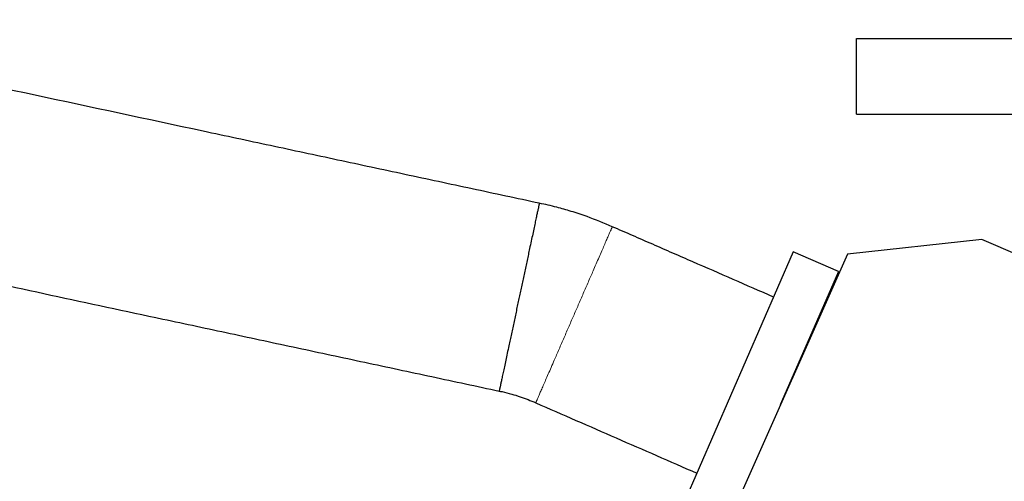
# Model space of a CAD drawing. Header units: inches. Extents: x 0 to 20790, y -12 to 14700.
# Tile 262 of 358: x 9974 to 10364, y 5191 to 5374. Entities that reach past the tile are written whole.
import ezdxf

# ---------------------------------------------------------------- set-up
doc = ezdxf.new("R2010")
doc.units = ezdxf.units.IN
doc.layers.add('1', color=7, linetype='Continuous', true_color=0xffffff)
doc.layers.add('254', color=7, linetype='Continuous', true_color=0xffffff)
doc.styles.add('latin_extended', font='simplex.shx')
doc.dimstyles.get("Standard").update_dxf_attribs({"dimtxt": 0.18, "dimasz": 0.18, "dimexe": 0.18, "dimexo": 0.0625, "dimgap": 0.09, "dimtad": 0, "dimtih": 1, "dimtoh": 1, "dimdec": 4, "dimzin": 0, "dimdsep": 46, "dimtxsty": 'Standard', "dimcen": 0.09, "dimadec": 0, "dimazin": 0, "dimtfac": 1, "dimtdec": 4, "dimtofl": 0, "dimtmove": 0, "dimatfit": 3, "dimfxl": 1, "dimtolj": 1, "dimtzin": 0, "dimarcsym": 0})

# ---------------------------------------------------------------- blocks, each defined once
blk = doc.blocks.new('_U2')
at = {"layer": '254', "color": 3, "linetype": 'Continuous', "lineweight": 13, "transparency": 16777216}
for p, q in [((11273.39, 6877.26), (11933.67, 6877.26)), ((11898.67, 6754.76), (11898.67, 4676.76)), ((9935.39, 4554.26), (11933.67, 4554.26))]:
    blk.add_line(p, q, dxfattribs=at)
at = {"layer": '254', "color": 3, "transparency": 16777216}
for points in [[(11919.08, 6754.76), (11878.25, 6754.76), (11898.67, 6877.26)], [(11878.25, 4676.76), (11919.08, 4676.76), (11898.67, 4554.26)]]:
    blk.add_solid(points, dxfattribs=at)
at = {"layer": 'Defpoints', "color": 0, "transparency": 16777216}
for p in [(11238.39, 6877.26), (9900.39, 4554.26), (11898.67, 4554.26)]:
    blk.add_point(p, dxfattribs=at)
at = {"layer": '254', "color": 2, "lineweight": 13, "transparency": 16777216, "insert": (11714.92, 5499.92), "char_height": 122.5, "attachment_point": 1, "rotation": 90, "style": 'latin_extended'}
blk.add_mtext('\\A1;2323', dxfattribs=at)

msp = doc.modelspace()

# ---------------------------------------------------------------- linework, layer by layer
at = {"layer": '1', "color": 2, "linetype": 'Continuous', "lineweight": 25}
for p, q in [((10305.394, 5366.257), (10505.394, 5366.257)), ((10305.394, 5336.257), (10305.394, 5366.257)), ((10305.394, 5336.257), (10505.394, 5336.257)), ((10355.018, 5286.659), (10301.787, 5280.876)), ((10370.101, 5280.257), (10355.018, 5286.659)), ((10280.322, 5281.838), (10234.362, 5176.421)), ((10301.787, 5280.876), (10245.049, 5153.44)), ((10298.248, 5274.022), (10280.322, 5281.838)), ((10298.248, 5274.022), (10275.243, 5221.258))]:
    msp.add_line(p, q, dxfattribs=at)
for points, knots in [([(10179.782, 5301.01), (10170.918, 5302.908), (10153.177, 5306.706), (10126.558, 5312.405), (10099.924, 5318.107), (10073.29, 5323.81), (10033.339, 5332.363), (9980.071, 5343.767), (9935.682, 5353.271), (9913.487, 5358.023)], [0, 0, 0, 0, 0.0998525, 0.1998689, 0.2998852, 0.3999016, 0.499918, 0.7499589, 1, 1, 1, 1]), ([(10208.704, 5291.723), (10205.409, 5293.166), (10200.012, 5295.306), (10192.636, 5297.769), (10186.331, 5299.561), (10182.107, 5300.538), (10179.782, 5301.01)], [0, 0, 0, 0, 0.3540887, 0.5725655, 0.766283, 1, 1, 1, 1]), ([(10272.505, 5263.906), (10261.879, 5268.539), (10248.597, 5274.33), (10232.659, 5281.279), (10224.69, 5284.753), (10216.705, 5288.234), (10211.377, 5290.558), (10208.704, 5291.723)], [0, 0, 0, 0, 0.499626, 0.6245325, 0.749439, 0.8743457, 1, 1, 1, 1]), ([(9897.576, 5283.707), (9912.373, 5280.539), (9941.966, 5274.203), (9986.356, 5264.7), (10024.827, 5256.463), (10057.379, 5249.494), (10084.013, 5243.792), (10110.647, 5238.089), (10137.273, 5232.389), (10155.022, 5228.589), (10163.892, 5226.69)], [0, 0, 0, 0, 0.1666811, 0.3333618, 0.5000425, 0.6000509, 0.7000593, 0.8000677, 0.9000761, 1, 1, 1, 1]), ([(10163.892, 5226.69), (10164.267, 5226.614), (10165.93, 5226.262), (10168.727, 5225.592), (10173.202, 5224.157), (10176.35, 5222.933), (10178.371, 5222.039)], [0, 0, 0, 0, 0.0753846, 0.3346383, 0.5658686, 1, 1, 1, 1]), ([(10178.371, 5222.039), (10183.686, 5219.721), (10194.314, 5215.088), (10215.567, 5205.821), (10231.505, 5198.873), (10242.131, 5194.24)], [0, 0, 0, 0, 0.2500855, 0.500057, 1, 1, 1, 1])]:
    msp.add_open_spline(points, degree=3, knots=knots, dxfattribs=at)
for points, weights, knots in [([(10179.782, 5301.01), (10179.782, 5301.01), (10179.782, 5301.01), (10179.782, 5301.01), (10179.782, 5301.01), (10178.377, 5294.441), (10174.646, 5276.988), (10171.837, 5263.85)], [1.01661171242, 1.0166117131, 1.01661171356, 1.01661171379, 1.01661171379, 0.958470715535, 1.01661171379, 1.01661171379], [0, 0, 0, 0, 0, 0.0000625, 0.0000625, 0.0000625, 1, 1, 1, 1, 1]), ([(10171.837, 5263.85), (10169.028, 5250.712), (10165.297, 5233.259), (10163.892, 5226.689), (10163.892, 5226.69), (10163.892, 5226.69), (10163.892, 5226.69), (10163.892, 5226.69)], [1.01661171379, 1.01661171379, 0.958470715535, 1.01661171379, 1.01661171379, 1.01661171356, 1.0166117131, 1.01661171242], [0, 0, 0, 0, 0, 0.9999375, 0.9999375, 0.9999375, 1, 1, 1, 1, 1])]:
    msp.add_rational_spline(points, weights, degree=4, knots=knots, dxfattribs=at)
at = {"layer": '1', "color": 110, "linetype": 'Continuous', "lineweight": 13}
for points in [[(10208.704, 5291.723), (10208.704, 5291.723), (10206.023, 5285.564), (10198.9, 5269.199), (10193.538, 5256.881)], [(10193.538, 5256.881), (10188.175, 5244.562), (10181.052, 5228.198), (10178.371, 5222.038), (10178.371, 5222.039)]]:
    msp.add_rational_spline(points, [1.01661171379, 1.01661171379, 0.958470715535, 1.01661171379, 1.01661171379], degree=4, dxfattribs=at)

# ---------------------------------------------------------------- dimensions: what is measured, and where the dimension line sits
at = {"layer": '254', "color": 2, "linetype": 'Continuous', "lineweight": 13}
dim = msp.add_linear_dim(base=(11898.668, 4554.257), p1=(11238.394, 6877.257), p2=(9900.394, 4554.257), angle=90, dimstyle='Standard', override={"dimscale": 35, "dimtxt": 3.5, "dimasz": 3.5, "dimexe": 1, "dimexo": 1, "dimgap": 1.75, "dimtad": 1, "dimtih": 0, "dimtoh": 0, "dimdec": 2, "dimlfac": 1, "dimzin": 8, "dimdsep": 46, "dimlunit": 2, "dimtxsty": 'latin_extended', "dimsah": 1, "dimse1": 0, "dimse2": 0, "dimsd1": 0, "dimsd2": 0, "dimclrd": 3, "dimclre": 3, "dimclrt": 2, "dimtol": 0, "dimtm": -0.1, "dimtfac": 0.714286, "dimtdec": 3, "dimtofl": 1, "dimtmove": 0, "dimtzin": 8, "dimlwd": 13, "dimlwe": 13}, dxfattribs=at)
dim.commit()
dim.dimension.update_dxf_attribs({"geometry": '_U2', "text_midpoint": (11898.668, 5715.757), "dimtype": 160})

doc.saveas('drawing.dxf')
